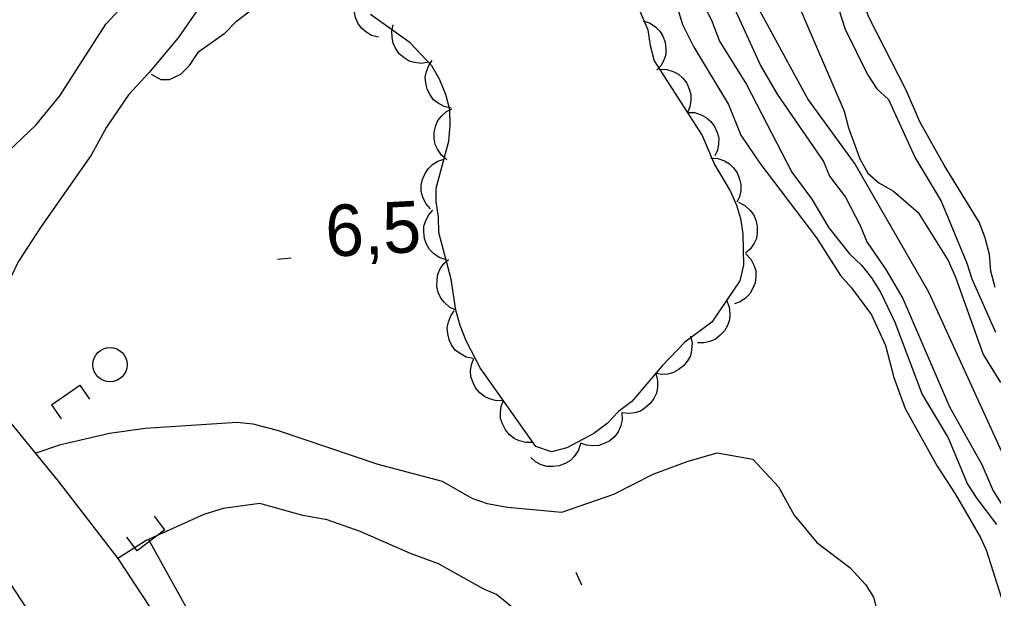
# Model space of a CAD drawing. Extents: x 336540 to 340074, y 5572036 to 5573747.
# Drawn here: x 338287.2 to 338344, y 5573331.3 to 5573365.1 of the extents above; entities that cross this region are included whole.
import ezdxf

# ---------------------------------------------------------------- set-up
doc = ezdxf.new("R2010")
doc.units = 0
for name, color, linetype in [('Niveau 1', 7, 'Continuous'), ('Niveau 19', 7, 'Continuous'), ('Niveau 2', 7, 'Continuous'), ('Niveau 21', 7, 'Continuous'), ('Niveau 26', 7, 'Continuous'), ('Niveau 3', 7, 'Continuous'), ('Niveau 36', 7, 'Continuous'), ('Niveau 4', 7, 'Continuous'), ('Niveau 44', 7, 'Continuous')]:
    doc.layers.add(name, color=color, linetype=linetype)

msp = doc.modelspace()

# ---------------------------------------------------------------- linework, layer by layer
at = {"layer": 'Niveau 1'}
msp.add_lwpolyline([(338324.56, 5573370.17), (338325.03, 5573369.32), (338325.61, 5573368.54), (338327.08, 5573366.01), (338327.61, 5573364.94), (338328.03, 5573363.81), (338329.61, 5573361.29), (338332.25, 5573356.17), (338333.42, 5573354.6), (338334.41, 5573352.92), (338335.63, 5573351.41), (338336.33, 5573350.74), (338336.91, 5573350.01), (338337.43, 5573349.17), (338338.26, 5573347.42), (338339.87, 5573343.19), (338341.39, 5573340.67), (338342.52, 5573337.96), (338343.05, 5573337.12), (338344.21, 5573335.61)], dxfattribs=at)
at = {"layer": 'Niveau 19'}
for points in [[(338277.67, 5573352.4), (338279.64, 5573353.26), (338283.12, 5573355.12), (338284.87, 5573356.21), (338286.56, 5573357.41), (338288.13, 5573358.9), (338289.53, 5573360.62), (338292.22, 5573364.81), (338293, 5573365.63), (338295.05, 5573369.48), (338296.7, 5573372.09), (338297.44, 5573373.05), (338298.2, 5573373.7), (338299.75, 5573376.02), (338300.78, 5573377.2), (338302.04, 5573378.38), (338303.59, 5573379.5), (338307.35, 5573381.76), (338308.56, 5573382.65), (338310.2, 5573383.59), (338312.55, 5573385.48), (338314.09, 5573386.39), (338315.52, 5573388.34), (338315.81, 5573389.31)], [(338319.28, 5573386.25), (338317.2, 5573385.31), (338316.03, 5573384.51), (338314.72, 5573383.54), (338312.27, 5573381.27), (338310.77, 5573380.26), (338309.26, 5573378.8), (338308.3, 5573377.59), (338306.91, 5573375.61), (338304.61, 5573373.96), (338301.9, 5573371.63), (338299.72, 5573368.76), (338296.43, 5573364), (338294.73, 5573361.96), (338293.54, 5573360.68), (338292.25, 5573358.79), (338291.36, 5573357.15), (338288.45, 5573353), (338287.1, 5573350.93), (338285.86, 5573348.36), (338285.21, 5573345.45), (338285, 5573343.56)], [(338288.09, 5573339.78), (338289.59, 5573340.28), (338292.42, 5573340.94), (338294.51, 5573341.23), (338299.88, 5573341.58), (338300.79, 5573341.49), (338302.21, 5573341.12), (338308.09, 5573339.12), (338311.85, 5573338.14), (338313.57, 5573337.15), (338314.48, 5573336.83), (338315.67, 5573336.63), (338318.83, 5573336.33), (338321.87, 5573337.37), (338324.16, 5573338.55), (338326.14, 5573339.29), (338327.89, 5573339.79), (338329.98, 5573339.43), (338331.48, 5573337.81), (338332.4, 5573336.16), (338333.71, 5573334.56), (338335.64, 5573333.1), (338336.56, 5573332.1), (338337.03, 5573331.37), (338337.64, 5573328.94)], [(338315.98, 5573330.74), (338315.01, 5573331.52), (338314.27, 5573331.84), (338311.64, 5573333.32), (338309.99, 5573333.91), (338307.07, 5573335.2), (338305.13, 5573335.89), (338303.71, 5573336.14), (338301.21, 5573336.83), (338299.07, 5573336.55), (338297.94, 5573336.19), (338294.56, 5573334.68), (338292.91, 5573333.62)]]:
    msp.add_lwpolyline(points, dxfattribs=at)
at = {"layer": 'Niveau 2'}
for points in [[(338312.27, 5573381.27), (338313.01, 5573380.95), (338313.75, 5573380.91), (338315.1, 5573381.68), (338316, 5573382.04), (338317.7, 5573382.13), (338318.66, 5573382.09), (338319.63, 5573381.94), (338320.55, 5573381.56), (338322.68, 5573379.84), (338323.9, 5573378.33), (338326.26, 5573374.11), (338328.92, 5573368.3), (338333.21, 5573360.38), (338335.96, 5573356.62), (338340.23, 5573349.19), (338345.77, 5573337.11)], [(338333.02, 5573371.83), (338335.38, 5573364.52), (338336.68, 5573361.86), (338337.21, 5573361.02), (338337.9, 5573360.4), (338339.45, 5573357.01), (338340.98, 5573354.48), (338342.47, 5573350.86), (338342.77, 5573349.95), (338344.14, 5573346.84)], [(338325.03, 5573367.55), (338325.87, 5573364.78), (338326.52, 5573363.49), (338328.57, 5573360.12), (338329.28, 5573358.32), (338330.39, 5573356.69), (338333.7, 5573352.33), (338335.1, 5573350.14), (338335.74, 5573349.42), (338336.9, 5573347.85), (338337.73, 5573346.05), (338338.22, 5573344.19), (338338.88, 5573342.38), (338340.75, 5573339.01), (338341.8, 5573337.39), (338343.27, 5573334.86), (338343.62, 5573334.08), (338344.47, 5573331.37)], [(338294.87, 5573361.88), (338295.42, 5573361.57), (338295.93, 5573361.58), (338296.6, 5573361.88), (338297.1, 5573362.4), (338297.65, 5573363.21), (338299.16, 5573364.27), (338299.83, 5573364.96), (338302.11, 5573366.72)], [(338328.4, 5573366.85), (338330.42, 5573362.39), (338331.41, 5573360.71)], [(338332.58, 5573366.05), (338335.32, 5573359.72), (338335.56, 5573358.75), (338336.22, 5573356.94), (338336.69, 5573356.1), (338337.33, 5573355.54), (338338.19, 5573355.05), (338339.63, 5573353.82), (338341.39, 5573351.01), (338341.81, 5573350.05), (338343.43, 5573345.52), (338344.43, 5573343.89)], [(338331.41, 5573360.71), (338334.1, 5573356.78), (338334.45, 5573355.93), (338335.39, 5573354.7), (338336.27, 5573353.01), (338336.63, 5573352.11), (338337.74, 5573350.48), (338338.73, 5573348.8), (338341.46, 5573342.48), (338343.34, 5573339.11), (338344, 5573337.58), (338346.16, 5573334.16)]]:
    msp.add_lwpolyline(points, dxfattribs=at)
at = {"layer": 'Niveau 21'}
for points in [[(338227.71, 5573414.68), (338239.51, 5573399.22), (338242.83, 5573395), (338254.02, 5573381.48), (338266.8, 5573365.33), (338280.79, 5573348.7), (338289.44, 5573338.13), (338292.91, 5573333.62), (338294.79, 5573330.79), (338295.28, 5573329.9), (338296.29, 5573327.68), (338299.56, 5573319.01), (338300.39, 5573316.57), (338301.28, 5573313.38), (338302.46, 5573307.57), (338303.71, 5573299.67), (338304.86, 5573291), (338305.32, 5573286.05), (338305.5, 5573282.34)], [(338299.98, 5573285.76), (338299.82, 5573290.08), (338299.38, 5573295.64), (338298.57, 5573301.16), (338297.34, 5573306.78), (338295.86, 5573312.19), (338294.36, 5573317.05), (338292.52, 5573321.92), (338290.95, 5573325.2), (338288.56, 5573329.25), (338286.01, 5573333.12), (338284.29, 5573335.54), (338274.56, 5573348.31), (338256.72, 5573369.93), (338246.97, 5573381.47), (338242.29, 5573387.14), (338222.82, 5573412.38)]]:
    msp.add_lwpolyline(points, dxfattribs=at)
at = {"layer": 'Niveau 26'}
for p, q in [((338289.04, 5573342.6), (338290.7, 5573343.74)), ((338290.7, 5573343.74), (338291.27, 5573342.92)), ((338289.04, 5573342.6), (338289.61, 5573341.77)), ((338295.66, 5573335.29), (338295.05, 5573336.09)), ((338294.04, 5573334.07), (338293.44, 5573334.87)), ((338295.66, 5573335.29), (338294.04, 5573334.07))]:
    msp.add_line(p, q, dxfattribs=at)
at = {"layer": 'Niveau 3'}
for p, q in [((338302.23, 5573351.1), (338303.03, 5573351.16)), ((338319.65, 5573332.82), (338319.98, 5573332.09))]:
    msp.add_line(p, q, dxfattribs=at)
at = {"layer": 'Niveau 36'}
msp.add_circle((338292.459, 5573344.931), 1, dxfattribs=at)
at = {"layer": 'Niveau 4'}
for points in [[(338344.12, 5573349.44), (338343.87, 5573350.4), (338343.8, 5573351.37), (338343.55, 5573352.34), (338343.19, 5573353.24), (338341.14, 5573356.57), (338339.73, 5573359.1), (338338.95, 5573360.91), (338336.76, 5573365.21), (338336.1, 5573367.02)], [(338307.19, 5573289.13), (338307.03, 5573296.92), (338305.83, 5573305.19), (338305.02, 5573308.21), (338304.59, 5573310.22), (338303.63, 5573313.05), (338302.22, 5573318.25), (338302.04, 5573318.25), (338301.84, 5573319.26), (338300.48, 5573323.26), (338297.3, 5573330.08), (338294.73, 5573334.71)]]:
    msp.add_lwpolyline(points, dxfattribs=at)
at = {"layer": 'Niveau 44'}
for points in [[(338308.14, 5573364.05), (338307.73, 5573364.15), (338307.39, 5573364.36), (338307.13, 5573364.57), (338306.93, 5573364.86), (338306.78, 5573365.2), (338306.71, 5573365.58), (338306.69, 5573365.9), (338306.78, 5573366.24), (338306.93, 5573366.59), (338307.14, 5573366.88)], [(338323.14, 5573366.16), (338323.85, 5573364.47), (338323.98, 5573363.56), (338324.23, 5573362.66), (338327.02, 5573358.3), (338327.74, 5573356.61), (338328.67, 5573355.04), (338329.02, 5573354.25), (338329.27, 5573353.47), (338329.4, 5573352.56), (338329.43, 5573350.75), (338329.22, 5573349.83), (338327.58, 5573347.42), (338326.02, 5573346.25), (338324.69, 5573344.86), (338322.92, 5573342.78), (338322.14, 5573342.2), (338321.48, 5573341.5), (338320.7, 5573340.92), (338319.13, 5573340.09), (338318.23, 5573339.84), (338317.32, 5573340.17), (338314.07, 5573344.75), (338313.25, 5573346.32), (338312.89, 5573347.22), (338312.65, 5573348.12), (338312.38, 5573349.93), (338311.65, 5573352.64), (338311.64, 5573353.54), (338311.5, 5573354.45), (338311.49, 5573355.24), (338312.23, 5573357.98), (338312.32, 5573358.89), (338312.3, 5573359.8), (338312.06, 5573360.7), (338311.7, 5573361.6), (338311.24, 5573362.38), (338309.97, 5573363.72), (338307.67, 5573365.37)], [(338323.58, 5573365), (338323.98, 5573364.86), (338324.31, 5573364.63), (338324.55, 5573364.4), (338324.73, 5573364.1), (338324.86, 5573363.75), (338324.9, 5573363.37), (338324.9, 5573363.04), (338324.79, 5573362.71), (338324.62, 5573362.38), (338324.38, 5573362.11)], [(338311.05, 5573362.58), (338310.64, 5573362.51), (338310.24, 5573362.56), (338309.92, 5573362.65), (338309.62, 5573362.83), (338309.34, 5573363.08), (338309.13, 5573363.4), (338308.98, 5573363.69), (338308.92, 5573364.03), (338308.91, 5573364.4), (338308.99, 5573364.76)], [(338312.38, 5573359.91), (338311.97, 5573360), (338311.61, 5573360.2), (338311.35, 5573360.39), (338311.14, 5573360.68), (338310.97, 5573361.01), (338310.89, 5573361.38), (338310.86, 5573361.7), (338310.93, 5573362.05), (338311.06, 5573362.4), (338311.26, 5573362.69)], [(338324.54, 5573362.17), (338324.96, 5573362.16), (338325.34, 5573362.04), (338325.64, 5573361.89), (338325.9, 5573361.65), (338326.13, 5573361.36), (338326.27, 5573361.01), (338326.37, 5573360.7), (338326.37, 5573360.34), (338326.3, 5573359.98), (338326.16, 5573359.65)], [(338312.12, 5573356.89), (338311.8, 5573357.16), (338311.58, 5573357.5), (338311.43, 5573357.79), (338311.38, 5573358.14), (338311.38, 5573358.51), (338311.48, 5573358.88), (338311.6, 5573359.18), (338311.82, 5573359.46), (338312.1, 5573359.7), (338312.42, 5573359.87)], [(338326.16, 5573359.65), (338326.57, 5573359.64), (338326.96, 5573359.51), (338327.26, 5573359.36), (338327.52, 5573359.13), (338327.74, 5573358.83), (338327.89, 5573358.48), (338327.99, 5573358.17), (338327.98, 5573357.82), (338327.92, 5573357.45), (338327.77, 5573357.12)], [(338327.52, 5573356.99), (338327.93, 5573356.96), (338328.32, 5573356.82), (338328.61, 5573356.66), (338328.86, 5573356.42), (338329.07, 5573356.12), (338329.21, 5573355.76), (338329.29, 5573355.45), (338329.28, 5573355.09), (338329.2, 5573354.73), (338329.05, 5573354.41)], [(338311.16, 5573354.03), (338310.89, 5573354.34), (338310.72, 5573354.71), (338310.63, 5573355.03), (338310.63, 5573355.38), (338310.7, 5573355.75), (338310.86, 5573356.09), (338311.03, 5573356.37), (338311.29, 5573356.61), (338311.6, 5573356.8), (338311.94, 5573356.92)], [(338329.14, 5573354.41), (338329.51, 5573354.22), (338329.81, 5573353.95), (338330.02, 5573353.69), (338330.16, 5573353.37), (338330.24, 5573353.01), (338330.23, 5573352.62), (338330.19, 5573352.3), (338330.04, 5573351.98), (338329.83, 5573351.68), (338329.56, 5573351.44)], [(338312.08, 5573351.05), (338311.68, 5573351.19), (338311.35, 5573351.42), (338311.11, 5573351.65), (338310.94, 5573351.96), (338310.81, 5573352.3), (338310.78, 5573352.69), (338310.78, 5573353.01), (338310.89, 5573353.35), (338311.06, 5573353.67), (338311.3, 5573353.95)], [(338329.58, 5573351.41), (338329.87, 5573351.1), (338330.04, 5573350.74), (338330.15, 5573350.42), (338330.16, 5573350.07), (338330.11, 5573349.71), (338329.96, 5573349.35), (338329.81, 5573349.07), (338329.55, 5573348.82), (338329.25, 5573348.61), (338328.91, 5573348.48)], [(338312.65, 5573348.11), (338312.27, 5573348.29), (338311.98, 5573348.56), (338311.76, 5573348.82), (338311.62, 5573349.14), (338311.54, 5573349.5), (338311.55, 5573349.88), (338311.59, 5573350.21), (338311.73, 5573350.53), (338311.94, 5573350.83), (338312.21, 5573351.08)], [(338328.44, 5573348.69), (338328.6, 5573348.3), (338328.63, 5573347.89), (338328.61, 5573347.56), (338328.5, 5573347.23), (338328.32, 5573346.91), (338328.05, 5573346.63), (338327.8, 5573346.42), (338327.48, 5573346.29), (338327.12, 5573346.21), (338326.75, 5573346.21)], [(338313.66, 5573345.29), (338313.25, 5573345.38), (338312.9, 5573345.58), (338312.63, 5573345.77), (338312.42, 5573346.06), (338312.26, 5573346.39), (338312.18, 5573346.76), (338312.14, 5573347.09), (338312.21, 5573347.43), (338312.35, 5573347.78), (338312.55, 5573348.08)], [(338326.35, 5573346.6), (338326.44, 5573346.19), (338326.41, 5573345.79), (338326.34, 5573345.46), (338326.17, 5573345.16), (338325.94, 5573344.87), (338325.63, 5573344.64), (338325.35, 5573344.47), (338325.01, 5573344.39), (338324.64, 5573344.37), (338324.28, 5573344.43)], [(338315.42, 5573342.84), (338315.01, 5573342.83), (338314.61, 5573342.94), (338314.31, 5573343.07), (338314.04, 5573343.3), (338313.8, 5573343.58), (338313.63, 5573343.93), (338313.52, 5573344.23), (338313.51, 5573344.58), (338313.56, 5573344.95), (338313.69, 5573345.29)], [(338324.31, 5573344.41), (338324.42, 5573344.01), (338324.41, 5573343.6), (338324.36, 5573343.27), (338324.2, 5573342.96), (338323.99, 5573342.66), (338323.7, 5573342.41), (338323.43, 5573342.23), (338323.09, 5573342.13), (338322.72, 5573342.08), (338322.36, 5573342.12)], [(338317.16, 5573340.4), (338316.74, 5573340.39), (338316.35, 5573340.5), (338316.05, 5573340.63), (338315.78, 5573340.85), (338315.54, 5573341.13), (338315.37, 5573341.48), (338315.26, 5573341.79), (338315.25, 5573342.14), (338315.3, 5573342.51), (338315.42, 5573342.84)], [(338322.34, 5573342.14), (338322.36, 5573341.72), (338322.26, 5573341.33), (338322.13, 5573341.02), (338321.92, 5573340.75), (338321.64, 5573340.5), (338321.3, 5573340.33), (338320.99, 5573340.21), (338320.64, 5573340.19), (338320.27, 5573340.23), (338319.93, 5573340.35)], [(338319.92, 5573340.31), (338319.79, 5573339.91), (338319.55, 5573339.58), (338319.33, 5573339.34), (338319.02, 5573339.16), (338318.68, 5573339.03), (338318.3, 5573338.99), (338317.97, 5573339), (338317.63, 5573339.1), (338317.3, 5573339.27), (338317.03, 5573339.51)]]:
    msp.add_lwpolyline(points, dxfattribs=at)

# ---------------------------------------------------------------- texts
at = {"layer": 'Niveau 3'}
msp.add_text('6,5    ', height=3, rotation=3.1182, dxfattribs=at).set_placement((338305.11, 5573351.22))

doc.saveas('drawing.dxf')
